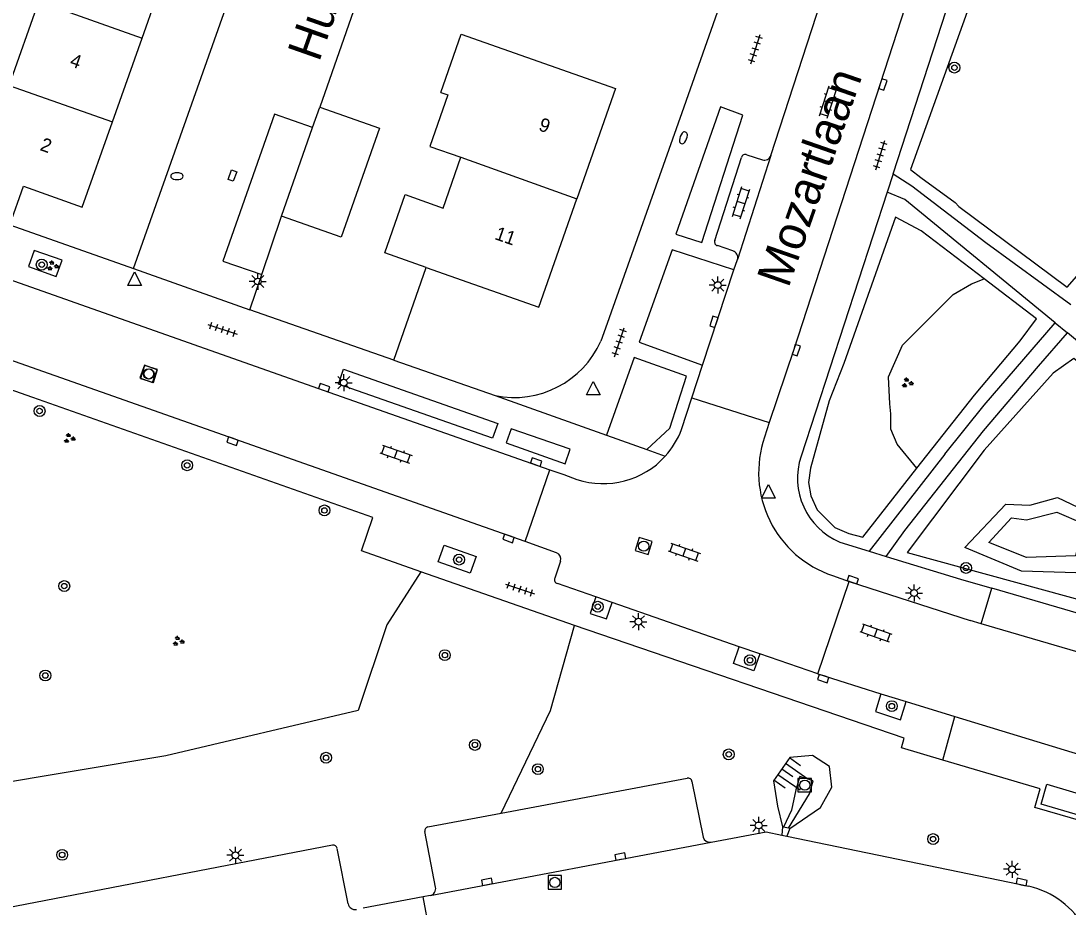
# Model space of a CAD drawing. Extents: x 132999 to 136000, y 398499 to 400501.
# Drawn here: x 133776 to 133852.9, y 399065.7 to 399130.8 of the extents above; entities that cross this region are included whole.
import ezdxf

# ---------------------------------------------------------------- set-up
doc = ezdxf.new("R2010")
doc.units = 0
for name, color, linetype in [('gg-afsc-erfafscheiding', 7, 'Continuous'), ('gg-afsc-muur', 7, 'Continuous'), ('gg-anno-huisnummerreeks BGT', 7, 'Continuous'), ('gg-anno-openbare ruimte label', 7, 'Continuous'), ('gg-bbg-abri', 7, 'Continuous'), ('gg-bbg-bijgebouw', 7, 'Continuous'), ('gg-bbg-gedigitaliseerde bebouwing', 7, 'Continuous'), ('gg-bbg-hoofdgebouw', 7, 'Continuous'), ('gg-bbg-tussenscheiding', 7, 'Continuous'), ('gg-knt-bovenkant onderkant talud', 7, 'Continuous'), ('gg-knt-verharding', 7, 'Continuous'), ('gg-knt-verharding nz', 7, 'Continuous'), ('gt-grn-groengrens', 7, 'Continuous'), ('gt-grn-weggrens', 7, 'Continuous'), ('gt-grn-weggrens revisie', 7, 'Continuous'), ('gt-symb-boom', 7, 'Continuous'), ('gt-symb-brandkraan', 7, 'Continuous'), ('gt-symb-groenvak', 7, 'Continuous'), ('gt-symb-klinker verharding', 7, 'Continuous'), ('gt-symb-kolk', 7, 'Continuous'), ('gt-symb-kolk center center', 7, 'Continuous'), ('gt-symb-lichtmast', 7, 'Continuous'), ('gt-symb-rioolschacht', 7, 'Continuous'), ('gt-symb-talud symbool', 7, 'Continuous'), ('gt-symb-tegel verharding', 7, 'Continuous'), ('gt-symb-waterafsluiter', 7, 'Continuous')]:
    doc.layers.add(name, color=color, linetype=linetype)

# ---------------------------------------------------------------- blocks, each defined once
blk = doc.blocks.new('gt0-BOOM')
at = {"layer": 'gt-symb-boom'}
for radius in [0.4, 0.2]:
    blk.add_circle((0, 0), radius, dxfattribs=at)
blk = doc.blocks.new('gt0-GRVAK')
at = {"layer": 'gt-symb-groenvak'}
for p, q in [((-0.11, 0.189), (-0.228, 0.24)), ((-0.182, 0.153), (0.088, 0.153)), ((-0.091, 0.211), (-0.156, 0.322)), ((-0.047, 0.214), (-0.047, 0.393)), ((-0.004, 0.211), (0.061, 0.322)), ((0.015, 0.189), (0.133, 0.24)), ((0.262, -0.052), (0.197, 0.059)), ((0.305, -0.049), (0.305, 0.13)), ((0.349, -0.052), (0.414, 0.059)), ((-0.245, -0.228), (-0.363, -0.177)), ((-0.318, -0.264), (-0.047, -0.264)), ((-0.226, -0.206), (-0.291, -0.095)), ((-0.183, -0.203), (-0.183, -0.024)), ((-0.139, -0.206), (-0.074, -0.095)), ((-0.12, -0.228), (-0.002, -0.177)), ((0.243, -0.074), (0.125, -0.023)), ((0.17, -0.11), (0.441, -0.11)), ((0.368, -0.074), (0.486, -0.023))]:
    blk.add_line(p, q, dxfattribs=at)
blk = doc.blocks.new('gt0-LMAST')
at = {"layer": 'gt-symb-lichtmast'}
for p, q in [((-0.182, 0.173), (-0.447, 0.438)), ((-0.005, 0.246), (-0.005, 0.621)), ((0.172, 0.173), (0.437, 0.438)), ((-0.255, -0.004), (-0.63, -0.004)), ((-0.182, -0.181), (-0.447, -0.446)), ((-0.005, -0.254), (-0.005, -0.629)), ((0.437, -0.446), (0.172, -0.181)), ((0.245, -0.004), (0.62, -0.004))]:
    blk.add_line(p, q, dxfattribs=at)
blk.add_circle((-0.005, -0.004), 0.25, dxfattribs=at)
blk = doc.blocks.new('gt0-KOLK')
at = {"layer": 'gt-symb-kolk'}
blk.add_lwpolyline([(0, 0), (0.375, 0), (0.375, 0.4), (-0.375, 0.4), (-0.375, 0), (0, 0)], dxfattribs=at)
blk = doc.blocks.new('gt0-BR')
at = {"layer": 'gt-symb-brandkraan'}
for centre, radius, start, end in [((-0.244, 0), 0.206, 107.56694, 252.43307), ((0.599, -2.664), 3, 106.89205, 107.56694), ((0, -0.691), 0.938, 73.10799, 106.89205), ((-0.599, -2.664), 3, 72.43309, 73.10799), ((0.244, 0), 0.206, 287.56695, 72.43309), ((0.599, 2.664), 3, 252.43307, 253.10797), ((0, 0.691), 0.938, 253.10797, 286.89206), ((-0.599, 2.664), 3, 286.89206, 287.56695)]:
    blk.add_arc(centre, radius, start, end, dxfattribs=at)
blk = doc.blocks.new('gt0-KL1')
at = {"layer": 'gt-symb-klinker verharding'}
for p, q in [((-1.15, 0.3), (1.15, 0.3)), ((-1, -0.3), (-1, 0.3)), ((-0.5, 0.3), (-0.5, 0.45)), ((0, -0.3), (0, 0.3)), ((0.5, 0.3), (0.5, 0.45)), ((1, -0.3), (1, 0.3)), ((-1.15, -0.3), (1.15, -0.3)), ((-0.5, -0.45), (-0.5, -0.3)), ((0.5, -0.45), (0.5, -0.3))]:
    blk.add_line(p, q, dxfattribs=at)
blk = doc.blocks.new('gt0-TEG1')
at = {"layer": 'gt-symb-tegel verharding'}
for p, q in [((-1.125, 0), (1.125, 0)), ((-0.9, -0.25), (-0.9, 0.25)), ((-0.45, -0.25), (-0.45, 0.25)), ((0, -0.25), (0, 0.25)), ((0.45, -0.25), (0.45, 0.25)), ((0.9, -0.25), (0.9, 0.25))]:
    blk.add_line(p, q, dxfattribs=at)
blk = doc.blocks.new('gt0-KOLKCC')
at = {"layer": 'gt-symb-kolk center center'}
blk.add_lwpolyline([(-0.375, 0.2), (0.375, 0.2), (0.375, -0.2), (-0.375, -0.2)], close=True, dxfattribs=at)
blk = doc.blocks.new('gt0-WAFSL')
at = {"layer": 'gt-symb-waterafsluiter'}
for p, q in [((-0.5, -0.333), (0, 0.667)), ((0, 0.667), (0.5, -0.333)), ((0.5, -0.333), (-0.5, -0.333))]:
    blk.add_line(p, q, dxfattribs=at)
blk = doc.blocks.new('gt0-RS')
at = {"layer": 'gt-symb-rioolschacht'}
blk.add_lwpolyline([(-0.5, -0.5), (0.5, -0.5), (0.5, 0.5), (-0.5, 0.5)], close=True, dxfattribs=at)
blk.add_circle((0, 0), 0.375, dxfattribs=at)
blk = doc.blocks.new('gt0-TALUD_1')
at = {"layer": 'gt-symb-talud symbool'}
for p, q in [((-1, -1), (-1, 0)), ((-0.5, -2), (-0.5, 0)), ((0, -1), (0, 0)), ((0.5, -2), (0.5, 0)), ((1, -1), (1, 0))]:
    blk.add_line(p, q, dxfattribs=at)

msp = doc.modelspace()

# ---------------------------------------------------------------- linework, layer by layer
at = {"layer": 'gg-afsc-erfafscheiding'}
msp.add_line((133801.352, 399134.275), (133797.93, 399124.52), dxfattribs=at)
at = {"layer": 'gg-afsc-muur'}
for p, q in [((133793.667, 399112.23), (133795.11, 399116.51)), ((133803.357, 399105.918), (133805.753, 399112.737)), ((133792.79, 399109.63), (133793.667, 399112.23)), ((133803.357, 399105.918), (133792.79, 399109.63))]:
    msp.add_line(p, q, dxfattribs=at)
at = {"layer": 'gg-bbg-abri'}
msp.add_lwpolyline([(133850.896, 399073.311), (133851.316, 399074.763), (133855.081, 399073.653), (133854.657, 399072.214), (133850.896, 399073.311)], dxfattribs=at)
at = {"layer": 'gg-bbg-bijgebouw'}
for p, q in [((133797.402, 399123.021), (133797.93, 399124.52)), ((133795.11, 399116.51), (133797.402, 399123.021))]:
    msp.add_line(p, q, dxfattribs=at)
msp.add_lwpolyline([(133797.93, 399124.52), (133802.31, 399122.97), (133799.49, 399114.95), (133795.11, 399116.51)], dxfattribs=at)
at = {"layer": 'gg-bbg-gedigitaliseerde bebouwing'}
msp.add_line((133775.112, 399126.101), (133777.288, 399132.269), dxfattribs=at)
msp.add_lwpolyline([(133806.83, 399125.6), (133807.34, 399125.423), (133806.019, 399121.622), (133808.298, 399120.83)], dxfattribs=at)
at = {"layer": 'gg-bbg-hoofdgebouw'}
for p, q in [((133784.881, 399129.592), (133787.038, 399135.698)), ((133782.704, 399123.427), (133784.881, 399129.592))]:
    msp.add_line(p, q, dxfattribs=at)
for points in [[(133806.83, 399125.6), (133808.32, 399129.88), (133819.65, 399125.88), (133816.811, 399117.787)], [(133775.17, 399115.87), (133776.17, 399118.7), (133780.49, 399117.16), (133782.704, 399123.427)], [(133805.753, 399112.737), (133802.7, 399113.81), (133804.21, 399118.09), (133807, 399117.1), (133808.298, 399120.83)], [(133805.753, 399112.737), (133814.02, 399109.83), (133816.811, 399117.787)]]:
    msp.add_lwpolyline(points, dxfattribs=at)
at = {"layer": 'gg-bbg-tussenscheiding'}
for p, q in [((133777.288, 399132.269), (133784.881, 399129.592)), ((133775.112, 399126.101), (133782.704, 399123.427)), ((133808.298, 399120.83), (133816.811, 399117.787))]:
    msp.add_line(p, q, dxfattribs=at)
at = {"layer": 'gg-knt-bovenkant onderkant talud'}
for points in [[(133832.44, 399071.526), (133834.694, 399073.051), (133835.529, 399074.548), (133835.366, 399076.08), (133834.109, 399076.871), (133832.452, 399076.742), (133831.247, 399075.018), (133831.547, 399073.167), (133831.912, 399071.643)], [(133832.358, 399071.544), (133833.894, 399074.075), (133834.173, 399075.025), (133833.192, 399075.331), (133832.888, 399074.347), (133832.581, 399072.853), (133831.994, 399071.625)]]:
    msp.add_lwpolyline(points, dxfattribs=at)
at = {"layer": 'gg-knt-verharding'}
for p, q in [((133784.25, 399112.66), (133811.468, 399189.653)), ((133840.035, 399119.625), (133847.388, 399142.235)), ((133831.056, 399120.954), (133834.736, 399132.246)), ((133829.293, 399121.008), (133830.435, 399120.652)), ((133826.947, 399114.711), (133828.902, 399120.817)), ((133840.035, 399119.625), (133839.593, 399118.27)), ((133840.035, 399119.625), (133841.409, 399118.73)), ((133839.593, 399118.27), (133833.273, 399098.876)), ((133775.17, 399115.87), (133784.25, 399112.66)), ((133828.269, 399113.962), (133827.128, 399114.338)), ((133828.341, 399112.551), (133828.595, 399113.319)), ((133826.043, 399105.569), (133828.341, 399112.551)), ((133803.357, 399105.918), (133810.803, 399103.321)), ((133825.252, 399103.157), (133826.043, 399105.569)), ((133824.495, 399100.832), (133825.252, 399103.157)), ((133830.935, 399101.336), (133830.596, 399100.264)), ((133818.986, 399100.408), (133821.935, 399099.354)), ((133843.822, 399099.007), (133838.273, 399091.894)), ((133813.016, 399092.593), (133814.814, 399097.872)), ((133839.515, 399091.51), (133840.896, 399093.407)), ((133815.317, 399091.762), (133813.016, 399092.593)), ((133836.128, 399092.557), (133838.273, 399091.894)), ((133838.273, 399091.894), (133839.515, 399091.51)), ((133815.602, 399091.162), (133815.181, 399089.908)), ((133839.515, 399091.51), (133844.969, 399089.824)), ((133816.628, 399086.424), (133805.358, 399090.366)), ((133818.209, 399088.527), (133815.377, 399089.51)), ((133834.492, 399082.874), (133836.81, 399089.675)), ((133835.584, 399090.099), (133836.81, 399089.675)), ((133836.81, 399089.675), (133845.684, 399086.789)), ((133844.969, 399089.824), (133847.293, 399089.174)), ((133819.396, 399088.115), (133818.209, 399088.527)), ((133828.733, 399084.873), (133819.396, 399088.115)), ((133840.835, 399078.163), (133816.628, 399086.424)), ((133846.497, 399086.552), (133845.684, 399086.789)), ((133864.079, 399081.411), (133846.497, 399086.552)), ((133830.233, 399084.353), (133828.733, 399084.873)), ((133834.492, 399082.874), (133830.233, 399084.353)), ((133834.492, 399082.874), (133839.139, 399081.402)), ((133839.139, 399081.402), (133840.986, 399080.839)), ((133840.986, 399080.839), (133844.575, 399079.744)), ((133811.251, 399072.644), (133824.916, 399075.214)), ((133825.259, 399074.97), (133826.073, 399070.879)), ((133805.875, 399071.633), (133811.251, 399072.644)), ((133806.434, 399067.205), (133805.643, 399071.299)), ((133831.912, 399071.643), (133831.87, 399071.027)), ((133831.87, 399071.027), (133832.222, 399070.954)), ((133831.994, 399071.625), (133831.912, 399071.643)), ((133832.358, 399071.544), (133831.994, 399071.625)), ((133832.44, 399071.526), (133832.222, 399070.954)), ((133832.222, 399070.954), (133850.005, 399067.268)), ((133832.44, 399071.526), (133832.358, 399071.544)), ((133798.872, 399070.299), (133760.184, 399062.832)), ((133800.003, 399065.988), (133799.209, 399070.059)), ((133805.522, 399066.501), (133801.122, 399065.66)), ((133806.036, 399066.599), (133805.522, 399066.501)), ((133806.641, 399060.643), (133805.522, 399066.501))]:
    msp.add_line(p, q, dxfattribs=at)
for points in [[(133838.508, 399164.278), (133831.427, 399144.113), (133831.543, 399144.072), (133824.519, 399124.087), (133818.923, 399108.264), (133818.566, 399107.328)], [(133844.565, 399143.141), (133839.089, 399126.231), (133832.732, 399106.719), (133830.935, 399101.336)], [(133813.016, 399092.593), (133756.728, 399112.443), (133735.861, 399119.836), (133720.515, 399125.223), (133718.592, 399125.828), (133717.618, 399126.17), (133717.519, 399126.193)], [(133797.402, 399123.021), (133794.608, 399124.005), (133790.819, 399113.19), (133793.667, 399112.23)], [(133824.065, 399115.183), (133825.974, 399114.568), (133829.003, 399123.932), (133827.352, 399124.528), (133824.065, 399115.183)], [(133751.494, 399120.2), (133798.181, 399103.721), (133814.814, 399097.872)], [(133841.409, 399118.73), (133846.851, 399114.575), (133853.09, 399110.024)], [(133851.923, 399108.668), (133840.903, 399117.721), (133839.593, 399118.27)], [(133779.008, 399113.267), (133776.949, 399113.994), (133776.529, 399112.807), (133778.583, 399112.064), (133779.008, 399113.267)], [(133828.341, 399112.551), (133823.806, 399114.041), (133821.393, 399107.238), (133826.043, 399105.569)], [(133805.358, 399090.366), (133800.987, 399091.905), (133801.838, 399094.358), (133776.862, 399103.185), (133756.178, 399110.448), (133755.35, 399108.02)], [(133843.822, 399099.007), (133846.71, 399102.617), (133851.923, 399108.668)], [(133840.896, 399093.407), (133846.657, 399100.722), (133850.696, 399105.478), (133852.84, 399107.944)], [(133859.181, 399102.404), (133855.323, 399105.858), (133852.84, 399107.944)], [(133824.864, 399104.743), (133821.014, 399106.12), (133818.986, 399100.408)], [(133799.302, 399104.167), (133799.673, 399105.257), (133811, 399101.277), (133810.623, 399100.206), (133799.302, 399104.167)], [(133821.935, 399099.354), (133823.636, 399100.932), (133824.864, 399104.743)], [(133811.983, 399100.879), (133811.611, 399099.842), (133815.946, 399098.311), (133816.316, 399099.387), (133811.983, 399100.879)], [(133814.814, 399097.872), (133815.863, 399097.529), (133816.812, 399097.169)], [(133806.632, 399091.104), (133807.059, 399092.322), (133809.426, 399091.492), (133808.972, 399090.276), (133806.632, 399091.104)], [(133864.705, 399083.854), (133864.777, 399084.053), (133847.293, 399089.174)], [(133818.209, 399088.527), (133817.785, 399087.307), (133818.978, 399086.911), (133819.396, 399088.115)], [(133830.233, 399084.353), (133829.801, 399083.109), (133828.306, 399083.644), (133828.733, 399084.873)], [(133839.139, 399081.402), (133838.732, 399080.104), (133840.569, 399079.508), (133840.986, 399080.839)], [(133844.575, 399079.744), (133857.159, 399075.904), (133862.116, 399074.418)], [(133843.683, 399076.544), (133840.639, 399077.438), (133840.835, 399078.163)], [(133861.24, 399071.399), (133860.144, 399071.712), (133855.33, 399073.151), (133854.915, 399071.761), (133850.436, 399073.055), (133850.837, 399074.442), (133843.683, 399076.544)], [(133826.664, 399070.506), (133830.719, 399071.266), (133831.87, 399071.027)]]:
    msp.add_lwpolyline(points, dxfattribs=at)
for centre, radius, start, end in [((133829.17, 399120.764), 0.273, 63.23885, 168.83134), ((133830.595, 399121.112), 0.487, 250.84147, 341.02699), ((133827.192, 399114.6), 0.27, 155.60822, 256.16217), ((133828.105, 399113.474), 0.515, 342.41286, 71.35702), ((133812.196, 399110.146), 6.966, 258.46838, 336.13414), ((133818.743, 399102.989), 6.143, 317.87266, 339.44775), ((133838.126, 399097.653), 7.97, 160.87508, 251.3996), ((133818.755, 399102.983), 6.13, 251.51798, 317.8352), ((133838.122, 399097.262), 5.111, 161.59538, 247.03266), ((133815.153, 399091.316), 0.475, 341.00784, 69.8076), ((133815.465, 399089.801), 0.304, 159.34944, 253.08757), ((133824.978, 399074.939), 0.282, 6.39283, 102.75334), ((133805.932, 399071.346), 0.293, 101.24459, 189.18689), ((133798.906, 399069.991), 0.31, 12.73594, 96.34969), ((133826.597, 399071.055), 0.553, 198.52351, 276.96169), ((133805.929, 399067.103), 0.516, 282.03049, 11.37844), ((133848.565, 399061.068), 6.365, 28.89671, 76.92106), ((133800.545, 399066.112), 0.556, 192.87027, 277.84556)]:
    msp.add_arc(centre, radius, start, end, dxfattribs=at)
at = {"layer": 'gg-knt-verharding nz'}
for p, q in [((133831.056, 399120.954), (133828.595, 399113.319)), ((133784.25, 399112.66), (133792.79, 399109.63)), ((133846.497, 399086.552), (133847.293, 399089.174)), ((133843.683, 399076.544), (133844.575, 399079.744)), ((133806.036, 399066.599), (133826.664, 399070.506))]:
    msp.add_line(p, q, dxfattribs=at)
at = {"layer": 'gt-grn-groengrens'}
for points in [[(133852.917, 399152.412), (133850.992, 399147.295), (133846.263, 399133.713), (133841.31, 399119.937), (133842.074, 399119.349), (133844.578, 399117.514), (133844.854, 399117.219), (133852.806, 399111.287), (133857.495, 399116.623), (133864.995, 399125.606), (133862.707, 399129.729), (133860.205, 399135.8), (133859.016, 399138.85), (133858.97, 399141.017), (133858.884, 399142.837), (133859.353, 399146.272), (133860.853, 399149.253), (133862.585, 399151.923), (133861.683, 399155.659)], [(133846.707, 399111.89), (133842.089, 399115.437), (133840.195, 399116.44), (133836.403, 399105.69), (133835.329, 399102.945), (133833.961, 399097.979), (133833.828, 399096.949), (133833.984, 399095.95), (133834.459, 399094.936), (133835.757, 399093.619), (133836.785, 399093.2), (133837.806, 399092.915), (133841.776, 399097.987)], [(133841.776, 399097.987), (133840.34, 399099.742), (133839.874, 399100.862), (133839.874, 399101.983), (133839.78, 399102.729), (133839.687, 399104.69), (133840.714, 399107.023), (133844.448, 399110.757), (133845.779, 399111.54), (133846.707, 399111.89)], [(133841.776, 399097.987), (133846.003, 399103.359), (133849.35, 399107.339), (133850.559, 399108.952), (133846.707, 399111.89)], [(133876.724, 399082.012), (133878.713, 399088.439), (133880.703, 399092.265), (133873.51, 399093.795), (133864.634, 399097.162), (133860.043, 399099.917), (133856.982, 399102.977), (133853.31, 399106.038), (133851.779, 399104.967), (133846.729, 399099.304), (133841.067, 399091.806), (133876.724, 399082.012)], [(133845.308, 399092.17), (133848.308, 399095.354), (133850.066, 399095.268), (133852.103, 399095.834), (133855.08, 399094.424), (133854.252, 399090.286), (133849.454, 399090.416), (133845.308, 399092.17)], [(133847.056, 399092.53), (133848.72, 399094.332), (133849.829, 399094.194), (133852.048, 399094.749), (133853.99, 399093.916), (133853.435, 399091.559), (133849.829, 399091.42), (133847.056, 399092.53)], [(133805.358, 399090.366), (133802.845, 399086.488), (133800.745, 399080.188), (133786.624, 399076.855), (133766.546, 399073.489), (133753.582, 399071.29)], [(133811.251, 399072.644), (133814.87, 399080.188), (133816.628, 399086.424)]]:
    msp.add_lwpolyline(points, dxfattribs=at)
at = {"layer": 'gt-grn-weggrens'}
for p, q in [((133851.923, 399108.668), (133852.84, 399107.944)), ((133810.803, 399103.321), (133818.986, 399100.408)), ((133821.935, 399099.354), (133823.299, 399098.868))]:
    msp.add_line(p, q, dxfattribs=at)
at = {"layer": 'gt-grn-weggrens revisie'}
msp.add_line((133825.252, 399103.157), (133830.935, 399101.336), dxfattribs=at)

# ---------------------------------------------------------------- block references
at = {"layer": 'gt-symb-boom'}
for p in [(133844.534, 399127.419), (133777.353, 399102.19), (133788.192, 399098.202), (133798.274, 399094.886), (133808.161, 399091.271), (133845.386, 399090.66), (133779.165, 399089.328), (133818.345, 399087.813), (133807.114, 399084.254), (133829.522, 399083.88), (133777.777, 399082.757), (133839.938, 399080.506), (133809.32, 399077.659), (133798.392, 399076.713), (133827.964, 399076.962), (133813.946, 399075.877), (133842.97, 399070.74), (133779.013, 399069.579)]:
    msp.add_blockref('gt0-BOOM', p, dxfattribs=at)
at = {"layer": 'gt-symb-boom', "rotation": 160.5504312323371}
msp.add_blockref('gt0-BOOM', (133777.513, 399112.941), dxfattribs=at)
at = {"layer": 'gt-symb-brandkraan', "rotation": 69.74525024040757}
msp.add_blockref('gt0-BR', (133824.633, 399122.265), dxfattribs=at)
at = {"layer": 'gt-symb-brandkraan'}
msp.add_blockref('gt0-BR', (133787.443, 399119.441), dxfattribs=at)
at = {"layer": 'gt-symb-groenvak'}
for p in [(133778.303, 399112.853), (133841.065, 399104.253), (133779.528, 399100.178), (133787.53, 399085.279)]:
    msp.add_blockref('gt0-GRVAK', p, dxfattribs=at)
at = {"layer": 'gt-symb-klinker verharding'}
for p, rotation in [((133835.264, 399124.884), 72.23567662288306), ((133828.863, 399117.493), 72.23567662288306), ((133803.523, 399099.016), -19.214311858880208), ((133824.706, 399091.823), -19.214311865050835), ((133838.762, 399085.884), -19.214311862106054)]:
    msp.add_blockref('gt0-KL1', p, dxfattribs=dict(at, rotation=rotation))
at = {"layer": 'gt-symb-kolk'}
for p, rotation in [((133839.089, 399126.231), -107.94756495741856), ((133827.063, 399108.678), 71.83811705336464), ((133832.732, 399106.719), -108.4579151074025), ((133798.181, 399103.721), -19.379159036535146), ((133791.589, 399100.158), 160.57742275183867), ((133813.756, 399098.251), -19.68802238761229), ((133811.854, 399093.012), 160.14099070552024), ((133837.011, 399089.605), -19.072960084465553), ((133834.959, 399082.722), 161.95036860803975), ((133820.048, 399069.254), 10.706907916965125), ((133810.256, 399067.399), 10.730695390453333), ((133849.425, 399067.388), -11.71035224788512)]:
    msp.add_blockref('gt0-KOLK', p, dxfattribs=dict(at, rotation=rotation))
at = {"layer": 'gt-symb-kolk center center', "rotation": -109.39706199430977}
msp.add_blockref('gt0-KOLKCC', (133791.514, 399119.485), dxfattribs=at)
at = {"layer": 'gt-symb-lichtmast'}
for p in [(133793.38, 399111.711), (133827.157, 399111.442), (133799.695, 399104.275), (133841.579, 399088.821), (133821.334, 399086.712), (133830.169, 399071.748), (133791.742, 399069.551), (133848.777, 399068.523)]:
    msp.add_blockref('gt0-LMAST', p, dxfattribs=at)
at = {"layer": 'gt-symb-rioolschacht'}
for p, rotation in [((133785.348, 399104.915), 159.69875001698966), ((133785.392, 399104.912), 162.15202526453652), ((133821.716, 399092.264), 72.50926139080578)]:
    msp.add_blockref('gt0-RS', p, dxfattribs=dict(at, rotation=rotation))
for p in [(133833.544, 399074.7), (133815.192, 399067.557)]:
    msp.add_blockref('gt0-RS', p, dxfattribs=at)
at = {"layer": 'gt-symb-talud symbool', "xscale": 1.0003644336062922, "yscale": 1.0003644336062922, "rotation": 55.05490123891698}
msp.add_blockref('gt0-TALUD_1', (133831.85, 399075.88), dxfattribs=at)
at = {"layer": 'gt-symb-tegel verharding'}
for p, rotation in [((133829.921, 399128.777), 72.3076991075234), ((133839.094, 399120.99), 72.3076991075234), ((133790.786, 399108.189), -18.59797779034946), ((133819.925, 399107.244), 71.58316555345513), ((133812.629, 399089.118), -18.59797779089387)]:
    msp.add_blockref('gt0-TEG1', p, dxfattribs=dict(at, rotation=rotation))
at = {"layer": 'gt-symb-waterafsluiter'}
for p in [(133784.336, 399111.752), (133818.016, 399103.701), (133830.87, 399096.13)]:
    msp.add_blockref('gt0-WAFSL', p, dxfattribs=at)

# ---------------------------------------------------------------- texts
at = {"layer": 'gg-anno-huisnummerreeks BGT'}
for s, rotation, p in [('4', 340.6, (133779.508, 399127.555)), ('9', 340.7, (133813.931, 399122.834)), ('2', 340.6, (133777.324, 399121.37)), ('11', 340.7, (133810.712, 399114.83))]:
    msp.add_text(s, height=1, rotation=rotation, dxfattribs=at).set_placement(p)
at = {"layer": 'gg-anno-openbare ruimte label'}
for s, rotation, p in [('Humperdinckstraat', 70.6, (133797.871, 399127.77)), ('Mozartlaan', 70.8, (133832.341, 399111.166))]:
    msp.add_text(s, height=2.5, rotation=rotation, dxfattribs=at).set_placement(p)

doc.saveas('drawing.dxf')
